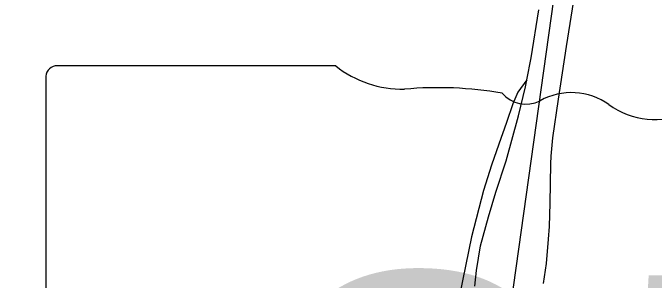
# Model space of a CAD drawing. Extents: x 0 to 34, y 0 to 22.
# Drawn here: x 2.7889 to 2.9655, y 15.8171 to 15.8907 of the extents above; entities that cross this region are included whole.
import ezdxf

# ---------------------------------------------------------------- set-up
doc = ezdxf.new("R2010")
doc.units = 0
for name, color, linetype in [('GM_X_Interchange_Ramps', 7, 'Continuous'), ('GM_X_Rail_Line', 7, 'Continuous'), ('GM_X_State_Route', 7, 'Continuous'), ('GM_X_State_Shield', 7, 'Continuous')]:
    doc.layers.add(name, color=color, linetype=linetype)

msp = doc.modelspace()

# ---------------------------------------------------------------- linework, layer by layer
at = {"layer": 'GM_X_Interchange_Ramps'}
msp.add_lwpolyline([(2.9304338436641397, 15.87229154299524), (2.927917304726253, 15.86890510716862), (2.926564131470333, 15.865711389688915), (2.9247931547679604, 15.86049862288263), (2.9227356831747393, 15.854571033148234), (2.9207034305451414, 15.848769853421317), (2.918478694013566, 15.841819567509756), (2.9151916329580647, 15.829044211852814), (2.911935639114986, 15.813367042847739)], dxfattribs=at)
at = {"layer": 'GM_X_Rail_Line'}
msp.add_lwpolyline([(2.6569801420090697, 14.099999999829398), (2.908833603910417, 15.687590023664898), (2.9600304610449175, 16.052231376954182), (2.6401863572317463, 16.66967912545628)], dxfattribs=at)
at = {"layer": 'GM_X_State_Route'}
for points in [[(2.939163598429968, 15.866942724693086), (2.9413575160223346, 15.881450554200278), (2.9475588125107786, 15.920721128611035), (2.9534742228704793, 15.959991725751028), (2.9560032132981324, 15.976979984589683), (2.9571341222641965, 15.984566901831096), (2.962725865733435, 16.0226305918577)], [(2.9161201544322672, 15.81550019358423), (2.916540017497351, 15.819816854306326), (2.9176803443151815, 15.826573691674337), (2.9198801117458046, 15.834606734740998), (2.9219304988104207, 15.841393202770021), (2.9247478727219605, 15.85002792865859), (2.9281658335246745, 15.862362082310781), (2.9300796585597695, 15.870334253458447), (2.9304338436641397, 15.87229154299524), (2.931614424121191, 15.878337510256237), (2.933727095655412, 15.89159130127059)], [(2.935007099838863, 15.816256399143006), (2.93584076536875, 15.821712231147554), (2.9363998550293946, 15.828383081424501), (2.936640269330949, 15.831931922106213), (2.9368132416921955, 15.838320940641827), (2.9370432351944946, 15.849140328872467), (2.9371680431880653, 15.851276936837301), (2.9375547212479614, 15.856303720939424), (2.939163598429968, 15.866942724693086)]]:
    msp.add_lwpolyline(points, dxfattribs=at)
at = {"layer": 'GM_X_State_Shield'}
for p, q in [((2.8778052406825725, 15.876109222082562), (2.8005888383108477, 15.876109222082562)), ((2.7979935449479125, 15.872665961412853), (2.7979935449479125, 15.672545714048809))]:
    msp.add_line(p, q, dxfattribs=at)
for centre, radius, start, end in [((2.8010137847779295, 15.873092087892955), 0.003054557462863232, 98.1301027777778, 188.13010277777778), ((2.896194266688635, 15.899341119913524), 0.02962754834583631, 231.61950555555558, 271.11188333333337), ((2.9060175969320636, 15.763759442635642), 0.10636255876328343, 80.48669166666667, 94.98826944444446), ((2.9427120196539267, 15.850999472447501), 0.017770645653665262, 54.466683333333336, 119.14113055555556), ((2.930164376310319, 15.874129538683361), 0.00854732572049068, 219.79206111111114, 297.1023694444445), ((2.965648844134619, 15.882724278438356), 0.021377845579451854, 233.85620555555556, 294.82819166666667)]:
    msp.add_arc(centre, radius, start, end, dxfattribs=at)

# ---------------------------------------------------------------- texts
msp.add_text('25', height=0.13183620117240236, dxfattribs=at).set_placement((2.851300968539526, 15.686657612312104))

doc.saveas('drawing.dxf')
